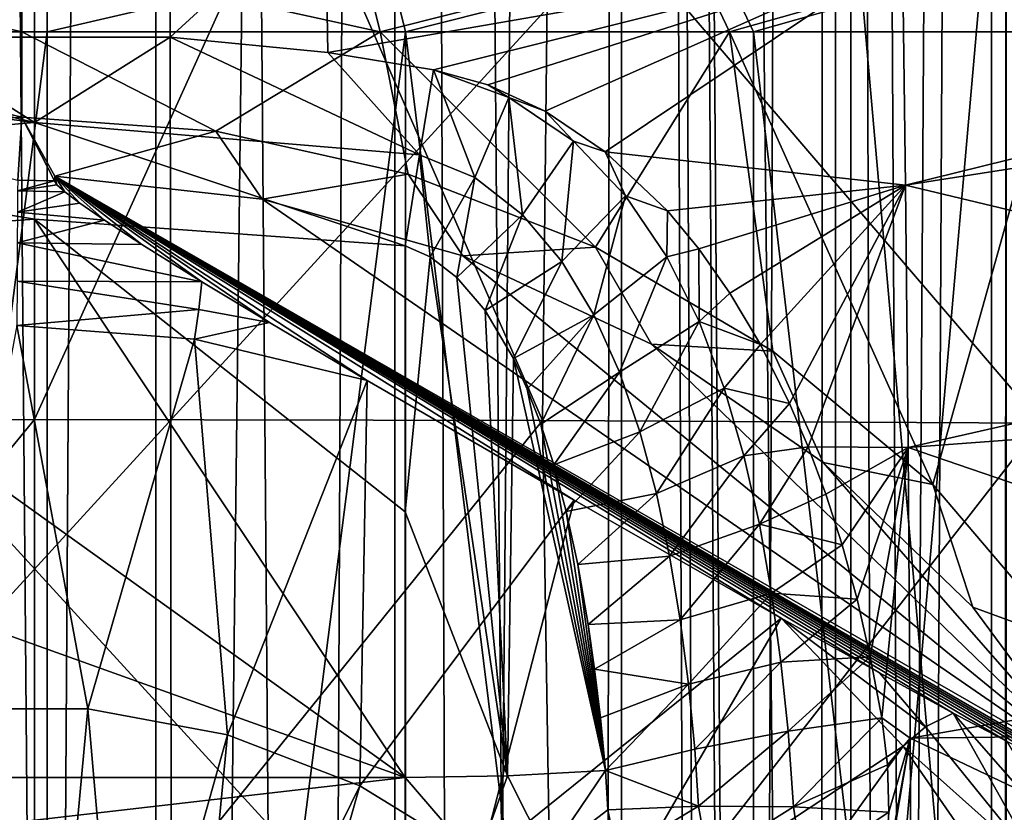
# Model space of a CAD drawing. Header units: metres. Extents: x -109 to 109, y -917 to 389.
# Tile 546 of 656: x 0 to 10, y -238 to -230. Entities that reach past the tile are written whole.
import ezdxf

# ---------------------------------------------------------------- set-up
doc = ezdxf.new("R2010")
doc.units = ezdxf.units.M
doc.layers.add('solid_24503124_XXX_01_SW0001', color=7, linetype='CONTINUOUS')
doc.layers.add('solid_24503124_XXX_01_SW0001_01', color=7, linetype='CONTINUOUS')

msp = doc.modelspace()

# ---------------------------------------------------------------- linework, layer by layer
at = {"layer": 'solid_24503124_XXX_01_SW0001'}
for points in [[(0, -284, -13), (-1.408182, -284.076508, -12.923507), (-1.199514, -103, -12.944537)], [(1.199402, -390, 12.944548), (1.199402, -103, 12.944548), (-1.199402, -103, 12.944548)], [(-1.199402, -390, 12.944548), (1.199402, -390, 12.944548), (-1.199402, -103, 12.944548)], [(7.909236, -226.742645, -47.863358), (-8.059377, -226.742645, -47.921833), (-8.059377, -244.208359, -47.921833)], [(7.909236, -244.208359, -47.863358), (7.909236, -226.742645, -47.863358), (-8.059377, -244.208359, -47.921833)], [(-5.015355, -233.928253, -444.325897), (0.000022, -228.274536, -443.526184), (0, -233.91893, -444.654968)], [(2.869444, -228.743362, -434.662476), (-2.852305, -228.742401, -434.662506), (-2.878169, -230.294617, -435.731415)], [(-1.340594, -230.144775, -435.690002), (2.869444, -228.743362, -434.662476), (-2.878169, -230.294617, -435.731415)], [(-3.471076, -229.316055, -379.13562), (-3.662928, -230.092514, -379.064331), (-0.125925, -230.092514, -378.750366)], [(-3.471076, -229.316055, -379.13562), (-0.125925, -230.092514, -378.750366), (-0.125326, -229.316055, -378.8526)], [(0.125326, -229.316055, -421.6474), (0.125925, -230.092514, -421.749634), (-3.414513, -230.092514, -421.477142)], [(-3.223509, -229.316055, -421.403564), (0.125326, -229.316055, -421.6474), (-3.414513, -230.092514, -421.477142)], [(-0.125925, -230.933716, -378.750366), (-0.125925, -230.092514, -378.750366), (-3.662928, -230.092514, -379.064331)], [(-2.042539, -231.073563, -378.847229), (-0.125925, -230.933716, -378.750366), (-3.662928, -230.092514, -379.064331)], [(-3.414513, -230.092514, -421.477142), (0.125925, -230.092514, -421.749634), (-3.414141, -257.792542, -421.477203)], [(0.125925, -230.092514, -421.749634), (0.125925, -257.792511, -421.749634), (-3.414141, -257.792542, -421.477203)], [(1.791758, -231.073578, -378.824799), (-0.125925, -230.092514, -378.750366), (-0.125925, -230.933716, -378.750366)], [(-0.000001, -230.986374, -436.129517), (-1.340594, -230.144775, -435.690002), (-2.878169, -230.294617, -435.731415)], [(-0.000001, -230.986374, -436.129517), (1.340615, -230.144775, -435.690002), (-1.340594, -230.144775, -435.690002)], [(-0.000001, -230.986374, -436.129517), (-2.878169, -230.294617, -435.731415), (-3.93957, -230.466797, -435.778015)], [(-3.93957, -230.466797, -435.778015), (-3.801843, -231.307724, -436.196014), (-0.000001, -230.986374, -436.129517)], [(-0.163398, -231.55806, -372.685852), (-0.125925, -230.933716, -378.750366), (-2.042539, -231.073563, -378.847229)], [(-0.163398, -231.55806, -372.685852), (0.19681, -231.563156, -372.684265), (-0.125925, -230.933716, -378.750366)], [(0.199471, -231.516388, -373.13855), (1.791758, -231.073578, -378.824799), (-0.125925, -230.933716, -378.750366)], [(0.19681, -231.563156, -372.684265), (0.199471, -231.516388, -373.13855), (-0.125925, -230.933716, -378.750366)], [(-0.166095, -231.661942, -372.223938), (0.19681, -231.563156, -372.684265), (-0.163398, -231.55806, -372.685852)], [(-0.168555, -231.87149, -371.799408), (0.300275, -231.673035, -372.215149), (-0.166095, -231.661942, -372.223938)], [(3.660254, -237.453827, -437.370544), (0.000156, -231.940323, -436.397552), (-3.659962, -232.204224, -436.444122)], [(-0.170642, -232.174973, -371.436005), (0.690864, -231.951752, -371.723846), (-0.168555, -231.87149, -371.799408)], [(3.660254, -237.453827, -437.370544), (-3.659962, -232.204224, -436.444122), (-3.660272, -234.829041, -436.907349)], [(-0.172239, -232.555359, -371.154144), (1.653272, -232.560898, -371.242828), (-0.170642, -232.174973, -371.436005)], [(1.623365, -232.834442, -371.085449), (-0.172239, -232.555359, -371.154144), (-0.173255, -232.991348, -370.969574)], [(1.623365, -232.834442, -371.085449), (1.653272, -232.560898, -371.242828), (-0.172239, -232.555359, -371.154144)], [(-0.877941, -236.774246, -370.147186), (0.525264, -236.774246, -370.138947), (-0.173255, -232.991348, -370.969574)], [(0.525264, -236.774246, -370.138947), (1.5786, -233.127579, -370.973358), (-0.173255, -232.991348, -370.969574)], [(0, -233.91893, -444.654968), (0.000005, -240.144455, -445.160309), (-5.115974, -240.156967, -444.823639)], [(-5.015355, -233.928253, -444.325897), (0, -233.91893, -444.654968), (-5.115974, -240.156967, -444.823639)], [(0.174987, -240.587997, -369.795471), (0.525264, -236.774246, -370.138947), (-0.877941, -236.774246, -370.147186)], [(0.174987, -240.587997, -369.795471), (-0.877941, -236.774246, -370.147186), (-0.531712, -240.587997, -369.799622)], [(-3.660254, -238.295654, -437.596222), (3.660254, -237.453827, -437.370544), (-3.660254, -237.453827, -437.370544)], [(3.660254, -238.295654, -437.596222), (3.660254, -237.453827, -437.370544), (-3.660254, -238.295654, -437.596222)]]:
    msp.add_3dface(points, dxfattribs=at)
at = {"layer": 'solid_24503124_XXX_01_SW0001_01'}
for points in [[(0, -284, -13), (-1.199514, -103, -12.944537), (1.199602, -103, -12.94453)], [(1.399285, -284.075531, -12.924473), (0, -284, -13), (1.199602, -103, -12.94453)], [(3.557692, -390, 12.503706), (3.557692, -103, 12.503706), (1.199402, -103, 12.944548)], [(1.199402, -390, 12.944548), (3.557692, -390, 12.503706), (1.199402, -103, 12.944548)], [(1.399285, -284.075531, -12.924473), (1.199602, -103, -12.94453), (3.55756, -103, -12.503744)], [(2.808558, -284.307007, -12.69299), (1.399285, -284.075531, -12.924473), (3.55756, -103, -12.503744)], [(4.21655, -284.70282, -12.297183), (2.808558, -284.307007, -12.69299), (3.55756, -103, -12.503744)], [(4.21655, -284.70282, -12.297183), (3.55756, -103, -12.503744), (5.794662, -103, -11.637088)], [(5.794521, -390, 11.637158), (5.794521, -103, 11.637158), (3.557692, -103, 12.503706)], [(3.557692, -390, 12.503706), (5.794521, -390, 11.637158), (3.557692, -103, 12.503706)], [(5.6197, -285.277405, -11.722584), (4.21655, -284.70282, -12.297183), (5.794662, -103, -11.637088)], [(7.048532, -286.332458, -10.923286), (5.6197, -285.277405, -11.722584), (5.794662, -103, -11.637088)], [(7.754774, -280.148346, 10.433766), (7.834294, -103, 10.374181), (5.794521, -103, 11.637158)], [(6.604911, -285.000854, 11.197104), (5.794521, -103, 11.637158), (5.794521, -390, 11.637158)], [(7.085394, -281.918243, 10.899412), (7.754774, -280.148346, 10.433766), (5.794521, -103, 11.637158)], [(6.719048, -283.506927, 11.128989), (7.085394, -281.918243, 10.899412), (5.794521, -103, 11.637158)], [(6.604911, -285.000854, 11.197104), (6.719048, -283.506927, 11.128989), (5.794521, -103, 11.637158)], [(7.048532, -286.332458, -10.923286), (5.794662, -103, -11.637088), (7.834182, -103, -10.374267)], [(8.403661, -287.724091, -9.918592), (7.048532, -286.332458, -10.923286), (7.834182, -103, -10.374267)], [(7.754774, -280.148346, 10.433766), (8.712723, -278.270996, 9.648236), (7.834294, -103, 10.374181)], [(8.403661, -287.724091, -9.918592), (7.834182, -103, -10.374267), (9.607136, -103, -8.758019)], [(8.712723, -278.270996, 9.648236), (9.607066, -103, 8.758096), (7.834294, -103, 10.374181)], [(9.576633, -289.418182, -8.791365), (8.403661, -287.724091, -9.918592), (9.607136, -103, -8.758019)], [(8.712723, -278.270996, 9.648236), (9.803551, -276.489044, 8.537586), (9.607066, -103, 8.758096)], [(-7.909236, -226.742645, -88.921555), (8.059377, -226.742645, -88.863083), (8.059377, -244.208359, -88.863083)], [(-7.909236, -244.208359, -88.921555), (-7.909236, -226.742645, -88.921555), (8.059377, -244.208359, -88.863083)], [(9.447036, -244.208359, -48.524052), (7.909236, -226.742645, -47.863358), (7.909236, -244.208359, -47.863358)], [(9.447036, -244.208359, -48.524052), (9.447036, -226.742645, -48.524052), (7.909236, -226.742645, -47.863358)], [(9.592296, -226.742645, -88.191139), (8.059377, -244.208359, -88.863083), (8.059377, -226.742645, -88.863083)], [(9.592296, -244.208359, -88.191139), (8.059377, -244.208359, -88.863083), (9.592296, -226.742645, -88.191139)], [(9.447036, -244.208359, -48.524052), (10.930157, -244.208359, -49.299744), (9.447036, -226.742645, -48.524052)], [(10.930157, -244.208359, -49.299744), (10.930157, -226.742645, -49.299744), (9.447036, -226.742645, -48.524052)], [(14.146745, -230.238113, -434.080078), (14.130189, -227.949539, -432.566254), (8.571427, -229.308884, -434.551697)], [(-5.015355, -233.928253, -444.325897), (-2.551049, -228.276276, -443.441437), (0.000022, -228.274536, -443.526184)], [(0, -233.91893, -444.654968), (0.000022, -228.274536, -443.526184), (2.55109, -228.276276, -443.441437)], [(0, -233.91893, -444.654968), (2.55109, -228.276276, -443.441437), (5.015355, -233.928253, -444.325897)], [(5.015355, -233.928253, -444.325897), (2.55109, -228.276276, -443.441437), (5.079356, -228.281418, -443.188629)], [(5.015355, -233.928253, -444.325897), (5.079356, -228.281418, -443.188629), (9.939541, -233.956207, -443.338623)], [(9.939541, -233.956207, -443.338623), (5.079356, -228.281418, -443.188629), (9.987742, -228.30162, -442.196075)], [(-1.340594, -230.144775, -435.690002), (1.340615, -230.144775, -435.690002), (2.869444, -228.743362, -434.662476)], [(1.340615, -230.144775, -435.690002), (2.895291, -230.296936, -435.732025), (2.869444, -228.743362, -434.662476)], [(8.571427, -229.308884, -434.551697), (2.869444, -228.743362, -434.662476), (2.895291, -230.296936, -435.732025)], [(-0.125326, -229.316055, -378.8526), (-0.125925, -230.092514, -378.750366), (3.414513, -230.092514, -379.022858)], [(3.223509, -229.316055, -379.096436), (-0.125326, -229.316055, -378.8526), (3.414513, -230.092514, -379.022858)], [(0.125326, -229.316055, -421.6474), (3.471076, -229.316055, -421.36438), (0.125925, -230.092514, -421.749634)], [(3.471076, -229.316055, -421.36438), (3.662928, -230.092514, -421.435669), (0.125925, -230.092514, -421.749634)], [(3.939571, -230.466812, -435.778015), (8.571427, -229.308884, -434.551697), (2.895291, -230.296936, -435.732025)], [(6.492971, -229.316055, -379.861115), (3.223509, -229.316055, -379.096436), (3.414513, -230.092514, -379.022858)], [(6.492971, -229.316055, -379.861115), (3.414513, -230.092514, -379.022858), (6.861813, -230.092514, -379.87439)], [(3.471076, -229.316055, -421.36438), (6.731356, -229.316055, -420.561432), (3.662928, -230.092514, -421.435669)], [(6.731356, -229.316055, -420.561432), (7.100017, -230.092514, -420.543823), (3.662928, -230.092514, -421.435669)], [(3.939571, -230.466812, -435.778015), (4.475121, -230.614319, -435.829834), (8.571427, -229.308884, -434.551697)], [(4.475121, -230.614319, -435.829834), (5.041722, -230.874741, -435.938293), (8.571427, -229.308884, -434.551697)], [(5.041722, -230.874741, -435.938293), (5.635443, -231.276642, -436.112244), (8.571427, -229.308884, -434.551697)], [(5.635443, -231.276642, -436.112244), (8.59912, -231.607254, -435.926178), (8.571427, -229.308884, -434.551697)], [(9.602554, -229.316055, -381.127869), (6.492971, -229.316055, -379.861115), (6.861813, -230.092514, -379.87439)], [(6.731356, -229.316055, -420.561432), (9.825888, -229.316055, -419.258331), (7.100017, -230.092514, -420.543823)], [(9.602554, -229.316055, -381.127869), (6.861813, -230.092514, -379.87439), (10.121941, -230.092514, -381.281708)], [(9.825888, -229.316055, -419.258331), (10.343436, -230.092514, -419.098419), (7.100017, -230.092514, -420.543823)], [(14.146745, -230.238113, -434.080078), (8.571427, -229.308884, -434.551697), (8.59912, -231.607254, -435.926178)], [(3.414513, -230.092514, -379.022858), (-0.125925, -230.092514, -378.750366), (1.791758, -231.073578, -378.824799)], [(3.662928, -230.092514, -421.435669), (0.125925, -257.792511, -421.749634), (0.125925, -230.092514, -421.749634)], [(3.662557, -257.792542, -421.43573), (0.125925, -257.792511, -421.749634), (3.662928, -230.092514, -421.435669)], [(3.414513, -230.092514, -379.022858), (1.791758, -231.073578, -378.824799), (3.690233, -231.497925, -379.069061)], [(3.414513, -230.092514, -379.022858), (3.690233, -231.497925, -379.069061), (5.540047, -232.218414, -379.476044)], [(6.861813, -230.092514, -379.87439), (3.414513, -230.092514, -379.022858), (5.540047, -232.218414, -379.476044)], [(7.099666, -257.792542, -420.543945), (3.662557, -257.792542, -421.43573), (3.662928, -230.092514, -421.435669)], [(7.099666, -257.792542, -420.543945), (3.662928, -230.092514, -421.435669), (7.100017, -230.092514, -420.543823)], [(6.861813, -230.092514, -379.87439), (5.540047, -232.218414, -379.476044), (7.290776, -233.243515, -380.023926)], [(6.861813, -230.092514, -379.87439), (7.290776, -233.243515, -380.023926), (8.868834, -234.559509, -380.664459)], [(10.121941, -230.092514, -381.281708), (6.861813, -230.092514, -379.87439), (8.868834, -234.559509, -380.664459)], [(10.343186, -257.792542, -419.098572), (7.099666, -257.792542, -420.543945), (7.100017, -230.092514, -420.543823)], [(10.343186, -257.792542, -419.098572), (7.100017, -230.092514, -420.543823), (10.343436, -230.092514, -419.098419)], [(10.121941, -230.092514, -381.281708), (8.868834, -234.559509, -380.664459), (10.189143, -236.109314, -381.317719)], [(-0.000001, -230.986374, -436.129517), (3.801841, -231.307709, -436.196014), (1.340615, -230.144775, -435.690002)], [(3.801841, -231.307709, -436.196014), (2.895291, -230.296936, -435.732025), (1.340615, -230.144775, -435.690002)], [(14.150718, -230.738098, -434.359955), (14.146745, -230.238113, -434.080078), (8.59912, -231.607254, -435.926178)], [(3.939571, -230.466812, -435.778015), (2.895291, -230.296936, -435.732025), (3.801841, -231.307709, -436.196014)], [(3.939571, -230.466812, -435.778015), (3.801841, -231.307709, -436.196014), (4.34611, -231.531479, -436.271667)], [(4.68284, -230.739563, -435.888306), (4.475121, -230.614319, -435.829834), (3.939571, -230.466812, -435.778015)], [(4.68284, -230.739563, -435.888306), (3.939571, -230.466812, -435.778015), (4.34611, -231.531479, -436.271667)], [(4.68284, -230.739563, -435.888306), (5.041722, -230.874741, -435.938293), (4.475121, -230.614319, -435.829834)], [(4.68284, -230.739563, -435.888306), (4.34611, -231.531479, -436.271667), (4.818175, -231.897629, -436.411316)], [(5.320269, -231.171722, -436.082001), (5.041722, -230.874741, -435.938293), (4.68284, -230.739563, -435.888306)], [(5.320269, -231.171722, -436.082001), (4.68284, -230.739563, -435.888306), (4.818175, -231.897629, -436.411316)], [(14.168663, -232.940048, -435.419434), (14.150718, -230.738098, -434.359955), (8.59912, -231.607254, -435.926178)], [(5.320269, -231.171722, -436.082001), (5.635443, -231.276642, -436.112244), (5.041722, -230.874741, -435.938293)], [(-0.000001, -230.986374, -436.129517), (-3.801843, -231.307724, -436.196014), (0.000156, -231.940323, -436.397552)], [(-0.000001, -230.986374, -436.129517), (0.000156, -231.940323, -436.397552), (3.659968, -232.204224, -436.444122)], [(-0.000001, -230.986374, -436.129517), (3.659968, -232.204224, -436.444122), (3.801841, -231.307709, -436.196014)], [(0.199471, -231.516388, -373.13855), (2.246747, -231.743683, -373.149963), (1.791758, -231.073578, -378.824799)], [(2.246747, -231.743683, -373.149963), (3.690233, -231.497925, -379.069061), (1.791758, -231.073578, -378.824799)], [(5.320269, -231.171722, -436.082001), (4.818175, -231.897629, -436.411316), (5.207824, -232.360931, -436.587738)], [(5.836123, -231.711136, -436.322296), (5.320269, -231.171722, -436.082001), (5.207824, -232.360931, -436.587738)], [(5.836123, -231.711136, -436.322296), (5.635443, -231.276642, -436.112244), (5.320269, -231.171722, -436.082001)], [(-3.801843, -231.307724, -436.196014), (-3.659962, -232.204224, -436.444122), (0.000156, -231.940323, -436.397552)], [(3.801841, -231.307709, -436.196014), (3.659968, -232.204224, -436.444122), (3.905511, -232.314072, -436.469635)], [(4.34611, -231.531479, -436.271667), (3.801841, -231.307709, -436.196014), (3.905511, -232.314072, -436.469635)], [(5.635443, -231.276642, -436.112244), (6.248678, -231.859512, -436.360596), (8.59912, -231.607254, -435.926178)], [(5.836123, -231.711136, -436.322296), (6.248678, -231.859512, -436.360596), (5.635443, -231.276642, -436.112244)], [(0.220914, -231.601929, -372.451141), (0.199471, -231.516388, -373.13855), (0.19681, -231.563156, -372.684265)], [(0.199471, -231.516388, -373.13855), (3.286252, -233.532959, -371.005066), (5.32886, -234.716232, -371.014587)], [(2.319375, -232.962692, -371.096069), (3.286252, -233.532959, -371.005066), (0.199471, -231.516388, -373.13855)], [(0.199471, -231.516388, -373.13855), (5.32886, -234.716232, -371.014587), (7.372631, -235.879059, -371.222656)], [(8.341609, -236.420212, -371.41684), (0.199471, -231.516388, -373.13855), (7.372631, -235.879059, -371.222656)], [(0.199471, -231.516388, -373.13855), (10.483677, -237.469116, -373.232025), (10.486338, -237.422348, -373.68631)], [(10.45682, -237.478638, -372.996155), (10.483677, -237.469116, -373.232025), (0.199471, -231.516388, -373.13855)], [(0.199471, -231.516388, -373.13855), (10.486338, -237.422348, -373.68631), (2.246747, -231.743683, -373.149963)], [(10.374628, -237.456985, -372.751556), (10.45682, -237.478638, -372.996155), (0.199471, -231.516388, -373.13855)], [(10.223419, -237.396805, -372.493134), (10.374628, -237.456985, -372.751556), (0.199471, -231.516388, -373.13855)], [(9.978045, -237.283752, -372.218353), (10.223419, -237.396805, -372.493134), (0.199471, -231.516388, -373.13855)], [(9.604446, -237.097397, -371.933899), (9.978045, -237.283752, -372.218353), (0.199471, -231.516388, -373.13855)], [(9.070022, -236.816742, -371.659332), (9.604446, -237.097397, -371.933899), (0.199471, -231.516388, -373.13855)], [(8.341609, -236.420212, -371.41684), (9.070022, -236.816742, -371.659332), (0.199471, -231.516388, -373.13855)], [(1.653272, -232.560898, -371.242828), (2.319375, -232.962692, -371.096069), (0.199471, -231.516388, -373.13855)], [(1.061474, -232.192657, -371.478943), (1.653272, -232.560898, -371.242828), (0.199471, -231.516388, -373.13855)], [(0.690864, -231.951752, -371.723846), (1.061474, -232.192657, -371.478943), (0.199471, -231.516388, -373.13855)], [(0.44855, -231.78479, -371.972687), (0.690864, -231.951752, -371.723846), (0.199471, -231.516388, -373.13855)], [(0.300275, -231.673035, -372.215149), (0.44855, -231.78479, -371.972687), (0.199471, -231.516388, -373.13855)], [(0.220914, -231.601929, -372.451141), (0.300275, -231.673035, -372.215149), (0.199471, -231.516388, -373.13855)], [(2.246747, -231.743683, -373.149963), (4.228803, -232.302292, -373.195862), (3.690233, -231.497925, -379.069061)], [(4.228803, -232.302292, -373.195862), (5.540047, -232.218414, -379.476044), (3.690233, -231.497925, -379.069061)], [(4.34611, -231.531479, -436.271667), (3.905511, -232.314072, -436.469635), (4.170255, -232.518112, -436.526001)], [(4.818175, -231.897629, -436.411316), (4.34611, -231.531479, -436.271667), (4.170255, -232.518112, -436.526001)], [(-0.166095, -231.661942, -372.223938), (0.220914, -231.601929, -372.451141), (0.19681, -231.563156, -372.684265)], [(-0.166095, -231.661942, -372.223938), (0.300275, -231.673035, -372.215149), (0.220914, -231.601929, -372.451141)], [(6.248678, -231.859512, -436.360596), (6.558755, -232.234482, -436.514832), (8.59912, -231.607254, -435.926178)], [(6.558755, -232.234482, -436.514832), (6.866495, -232.672714, -436.68866), (8.59912, -231.607254, -435.926178)], [(6.866495, -232.672714, -436.68866), (7.167092, -233.179611, -436.88092), (8.59912, -231.607254, -435.926178)], [(7.167092, -233.179611, -436.88092), (7.455718, -233.760147, -437.089539), (8.59912, -231.607254, -435.926178)], [(7.455718, -233.760147, -437.089539), (7.63863, -234.190231, -437.236298), (8.59912, -231.607254, -435.926178)], [(7.63863, -234.190231, -437.236298), (8.624783, -234.194199, -437.091187), (8.59912, -231.607254, -435.926178)], [(14.168663, -232.940048, -435.419434), (8.59912, -231.607254, -435.926178), (8.624783, -234.194199, -437.091187)], [(-0.168555, -231.87149, -371.799408), (0.44855, -231.78479, -371.972687), (0.300275, -231.673035, -372.215149)], [(2.246747, -231.743683, -373.149963), (10.486338, -237.422348, -373.68631), (4.228803, -232.302292, -373.195862)], [(5.836123, -231.711136, -436.322296), (5.207824, -232.360931, -436.587738), (5.522498, -232.886337, -436.780487)], [(6.242888, -232.313553, -436.579254), (5.836123, -231.711136, -436.322296), (5.522498, -232.886337, -436.780487)], [(6.242888, -232.313553, -436.579254), (6.248678, -231.859512, -436.360596), (5.836123, -231.711136, -436.322296)], [(-0.168555, -231.87149, -371.799408), (0.690864, -231.951752, -371.723846), (0.44855, -231.78479, -371.972687)], [(0.000156, -231.940323, -436.397552), (3.660254, -237.453827, -437.370544), (3.660272, -234.829041, -436.907349)], [(3.660272, -234.829041, -436.907349), (3.659968, -232.204224, -436.444122), (0.000156, -231.940323, -436.397552)], [(4.818175, -231.897629, -436.411316), (4.170255, -232.518112, -436.526001), (4.44887, -232.84491, -436.620758)], [(5.207824, -232.360931, -436.587738), (4.818175, -231.897629, -436.411316), (4.44887, -232.84491, -436.620758)], [(6.242888, -232.313553, -436.579254), (6.558755, -232.234482, -436.514832), (6.248678, -231.859512, -436.360596)], [(-0.170642, -232.174973, -371.436005), (1.061474, -232.192657, -371.478943), (0.690864, -231.951752, -371.723846)], [(-0.170642, -232.174973, -371.436005), (1.653272, -232.560898, -371.242828), (1.061474, -232.192657, -371.478943)], [(3.905511, -232.314072, -436.469635), (3.659968, -232.204224, -436.444122), (3.660272, -234.829041, -436.907349)], [(4.228803, -232.302292, -373.195862), (6.092106, -233.17717, -373.275024), (5.540047, -232.218414, -379.476044)], [(6.092106, -233.17717, -373.275024), (7.290776, -233.243515, -380.023926), (5.540047, -232.218414, -379.476044)], [(6.56093, -232.95166, -436.835571), (6.558755, -232.234482, -436.514832), (6.242888, -232.313553, -436.579254)], [(6.56093, -232.95166, -436.835571), (6.866495, -232.672714, -436.68866), (6.558755, -232.234482, -436.514832)], [(4.669142, -237.435959, -437.471802), (3.905511, -232.314072, -436.469635), (3.660272, -234.829041, -436.907349)], [(4.669142, -237.435959, -437.471802), (4.170255, -232.518112, -436.526001), (3.905511, -232.314072, -436.469635)], [(4.228803, -232.302292, -373.195862), (10.486338, -237.422348, -373.68631), (6.092106, -233.17717, -373.275024)], [(6.242888, -232.313553, -436.579254), (5.522498, -232.886337, -436.780487), (5.774883, -233.451263, -436.977142)], [(6.56093, -232.95166, -436.835571), (6.242888, -232.313553, -436.579254), (5.774883, -233.451263, -436.977142)], [(5.207824, -232.360931, -436.587738), (4.44887, -232.84491, -436.620758), (4.728628, -233.318344, -436.757996)], [(5.522498, -232.886337, -436.780487), (5.207824, -232.360931, -436.587738), (4.728628, -233.318344, -436.757996)], [(4.669142, -237.435959, -437.471802), (4.44887, -232.84491, -436.620758), (4.170255, -232.518112, -436.526001)], [(1.623365, -232.834442, -371.085449), (2.319375, -232.962692, -371.096069), (1.653272, -232.560898, -371.242828)], [(6.56093, -232.95166, -436.835571), (7.167092, -233.179611, -436.88092), (6.866495, -232.672714, -436.68866)], [(1.623365, -232.834442, -371.085449), (-0.173255, -232.991348, -370.969574), (1.5786, -233.127579, -370.973358)], [(1.623365, -232.834442, -371.085449), (1.5786, -233.127579, -370.973358), (2.319375, -232.962692, -371.096069)], [(4.669142, -237.435959, -437.471802), (4.728628, -233.318344, -436.757996), (4.44887, -232.84491, -436.620758)], [(5.522498, -232.886337, -436.780487), (4.728628, -233.318344, -436.757996), (4.865688, -233.618591, -436.843475)], [(5.522498, -232.886337, -436.780487), (4.865688, -233.618591, -436.843475), (4.999094, -233.966629, -436.940552)], [(5.774883, -233.451263, -436.977142), (5.522498, -232.886337, -436.780487), (4.999094, -233.966629, -436.940552)], [(2.319375, -232.962692, -371.096069), (1.5786, -233.127579, -370.973358), (3.286252, -233.532959, -371.005066)], [(6.56093, -232.95166, -436.835571), (5.774883, -233.451263, -436.977142), (5.977225, -234.041718, -437.170837)], [(6.809569, -233.609451, -437.082367), (6.56093, -232.95166, -436.835571), (5.977225, -234.041718, -437.170837)], [(6.809569, -233.609451, -437.082367), (7.167092, -233.179611, -436.88092), (6.56093, -232.95166, -436.835571)], [(14.175466, -233.782669, -435.759399), (14.168663, -232.940048, -435.419434), (8.624783, -234.194199, -437.091187)], [(0.525264, -236.774246, -370.138947), (1.904731, -237.030731, -370.157288), (1.5786, -233.127579, -370.973358)], [(1.904731, -237.030731, -370.157288), (3.286252, -233.532959, -371.005066), (1.5786, -233.127579, -370.973358)], [(6.092106, -233.17717, -373.275024), (7.785858, -234.344498, -373.385254), (7.290776, -233.243515, -380.023926)], [(6.092106, -233.17717, -373.275024), (10.486338, -237.422348, -373.68631), (7.785858, -234.344498, -373.385254)], [(6.809569, -233.609451, -437.082367), (7.455718, -233.760147, -437.089539), (7.167092, -233.179611, -436.88092)], [(7.785858, -234.344498, -373.385254), (8.868834, -234.559509, -380.664459), (7.290776, -233.243515, -380.023926)], [(4.669142, -237.435959, -437.471802), (5.636524, -237.383347, -437.771515), (4.728628, -233.318344, -436.757996)], [(5.636524, -237.383347, -437.771515), (4.865688, -233.618591, -436.843475), (4.728628, -233.318344, -436.757996)], [(5.774883, -233.451263, -436.977142), (4.999094, -233.966629, -436.940552), (5.127585, -234.367218, -437.049408)], [(5.977225, -234.041718, -437.170837), (5.774883, -233.451263, -436.977142), (5.127585, -234.367218, -437.049408)], [(1.904731, -237.030731, -370.157288), (3.213485, -237.534973, -370.201538), (3.286252, -233.532959, -371.005066)], [(3.213485, -237.534973, -370.201538), (5.32886, -234.716232, -371.014587), (3.286252, -233.532959, -371.005066)], [(5.636524, -237.383347, -437.771515), (4.999094, -233.966629, -436.940552), (4.865688, -233.618591, -436.843475)], [(6.809569, -233.609451, -437.082367), (5.977225, -234.041718, -437.170837), (6.139704, -234.649246, -437.358093)], [(7.004601, -234.278198, -437.315735), (6.809569, -233.609451, -437.082367), (6.139704, -234.649246, -437.358093)], [(7.004601, -234.278198, -437.315735), (7.455718, -233.760147, -437.089539), (6.809569, -233.609451, -437.082367)], [(7.004601, -234.278198, -437.315735), (7.63863, -234.190231, -437.236298), (7.455718, -233.760147, -437.089539)], [(14.193015, -236.100784, -436.537048), (14.175466, -233.782669, -435.759399), (8.624783, -234.194199, -437.091187)], [(0, -233.91893, -444.654968), (5.015355, -233.928253, -444.325897), (0.000005, -240.144455, -445.160309)], [(5.015355, -233.928253, -444.325897), (5.115981, -240.156967, -444.823639), (0.000005, -240.144455, -445.160309)], [(5.636524, -237.383347, -437.771515), (5.127585, -234.367218, -437.049408), (4.999094, -233.966629, -436.940552)], [(5.015355, -233.928253, -444.325897), (9.939541, -233.956207, -443.338623), (5.115981, -240.156967, -444.823639)], [(9.939541, -233.956207, -443.338623), (10.075266, -240.193848, -443.831268), (5.115981, -240.156967, -444.823639)], [(5.977225, -234.041718, -437.170837), (5.127585, -234.367218, -437.049408), (5.24968, -234.825851, -437.170135)], [(6.139704, -234.649246, -437.358093), (5.977225, -234.041718, -437.170837), (5.24968, -234.825851, -437.170135)], [(7.157582, -234.953384, -437.534363), (7.63863, -234.190231, -437.236298), (7.004601, -234.278198, -437.315735)], [(7.157582, -234.953384, -437.534363), (7.811637, -234.655441, -437.387848), (7.63863, -234.190231, -437.236298)], [(7.63863, -234.190231, -437.236298), (7.811637, -234.655441, -437.387848), (8.624783, -234.194199, -437.091187)], [(7.811637, -234.655441, -437.387848), (7.973249, -235.156189, -437.542847), (8.624783, -234.194199, -437.091187)], [(7.973249, -235.156189, -437.542847), (8.120872, -235.691879, -437.699738), (8.624783, -234.194199, -437.091187)], [(8.120872, -235.691879, -437.699738), (8.252347, -236.260818, -437.856659), (8.624783, -234.194199, -437.091187)], [(8.252347, -236.260818, -437.856659), (8.366968, -236.863358, -438.012329), (8.624783, -234.194199, -437.091187)], [(8.366968, -236.863358, -438.012329), (8.646854, -237.065735, -438.0224), (8.624783, -234.194199, -437.091187)], [(14.193015, -236.100784, -436.537048), (8.624783, -234.194199, -437.091187), (8.646854, -237.065735, -438.0224)], [(5.636524, -237.383347, -437.771515), (5.24968, -234.825851, -437.170135), (5.127585, -234.367218, -437.049408)], [(7.004601, -234.278198, -437.315735), (6.139704, -234.649246, -437.358093), (6.269923, -235.268875, -437.537262)], [(7.157582, -234.953384, -437.534363), (7.004601, -234.278198, -437.315735), (6.269923, -235.268875, -437.537262)], [(7.785858, -234.344498, -373.385254), (9.263895, -235.772415, -373.523621), (8.868834, -234.559509, -380.664459)], [(7.785858, -234.344498, -373.385254), (10.486338, -237.422348, -373.68631), (9.263895, -235.772415, -373.523621)], [(9.263895, -235.772415, -373.523621), (10.189143, -236.109314, -381.317719), (8.868834, -234.559509, -380.664459)], [(6.139704, -234.649246, -437.358093), (5.24968, -234.825851, -437.170135), (5.363758, -235.348877, -437.302826)], [(6.269923, -235.268875, -437.537262), (6.139704, -234.649246, -437.358093), (5.363758, -235.348877, -437.302826)], [(7.157582, -234.953384, -437.534363), (7.973249, -235.156189, -437.542847), (7.811637, -234.655441, -437.387848)], [(3.213485, -237.534973, -370.201538), (4.406957, -238.269791, -370.270172), (5.32886, -234.716232, -371.014587)], [(4.406957, -238.269791, -370.270172), (7.372631, -235.879059, -371.222656), (5.32886, -234.716232, -371.014587)], [(-3.660272, -234.829041, -436.907349), (-3.660254, -237.453827, -437.370544), (3.660254, -237.453827, -437.370544)], [(4.669142, -237.435959, -437.471802), (3.660272, -234.829041, -436.907349), (3.660254, -237.453827, -437.370544)], [(5.636524, -237.383347, -437.771515), (5.363758, -235.348877, -437.302826), (5.24968, -234.825851, -437.170135)], [(7.157582, -234.953384, -437.534363), (6.269923, -235.268875, -437.537262), (6.373806, -235.897171, -437.707672)], [(7.27736, -235.632278, -437.738129), (7.157582, -234.953384, -437.534363), (6.373806, -235.897171, -437.707672)], [(7.27736, -235.632278, -437.738129), (7.973249, -235.156189, -437.542847), (7.157582, -234.953384, -437.534363)], [(7.27736, -235.632278, -437.738129), (8.120872, -235.691879, -437.699738), (7.973249, -235.156189, -437.542847)], [(6.269923, -235.268875, -437.537262), (5.363758, -235.348877, -437.302826), (5.46792, -235.943604, -437.447449)], [(6.373806, -235.897171, -437.707672), (6.269923, -235.268875, -437.537262), (5.46792, -235.943604, -437.447449)], [(5.636524, -237.383347, -437.771515), (5.46792, -235.943604, -437.447449), (5.363758, -235.348877, -437.302826)], [(7.27736, -235.632278, -437.738129), (6.373806, -235.897171, -437.707672), (6.455632, -236.532089, -437.869171)], [(7.370159, -236.313629, -437.92746), (7.27736, -235.632278, -437.738129), (6.455632, -236.532089, -437.869171)], [(7.370159, -236.313629, -437.92746), (8.120872, -235.691879, -437.699738), (7.27736, -235.632278, -437.738129)], [(7.370159, -236.313629, -437.92746), (8.252347, -236.260818, -437.856659), (8.120872, -235.691879, -437.699738)], [(9.263895, -235.772415, -373.523621), (10.486338, -237.422348, -373.68631), (10.189143, -236.109314, -381.317719)], [(4.406957, -238.269791, -370.270172), (5.444506, -239.210175, -370.360931), (7.372631, -235.879059, -371.222656)], [(5.444506, -239.210175, -370.360931), (8.577806, -237.144562, -371.345886), (7.372631, -235.879059, -371.222656)], [(6.373806, -235.897171, -437.707672), (5.46792, -235.943604, -437.447449), (5.530715, -236.384186, -437.550415)], [(6.455632, -236.532089, -437.869171), (6.373806, -235.897171, -437.707672), (5.530715, -236.384186, -437.550415)], [(8.798447, -236.953125, -371.467041), (7.372631, -235.879059, -371.222656), (8.577806, -237.144562, -371.345886)], [(8.798447, -236.953125, -371.467041), (8.341609, -236.420212, -371.41684), (7.372631, -235.879059, -371.222656)], [(5.636524, -237.383347, -437.771515), (5.530715, -236.384186, -437.550415), (5.46792, -235.943604, -437.447449)], [(14.199157, -237.000381, -436.782959), (14.193015, -236.100784, -436.537048), (8.646854, -237.065735, -438.0224)], [(7.370159, -236.313629, -437.92746), (6.455632, -236.532089, -437.869171), (6.518695, -237.172028, -438.02179)], [(7.370159, -236.313629, -437.92746), (6.518695, -237.172028, -438.02179), (7.440699, -236.996567, -438.103027)], [(7.370159, -236.313629, -437.92746), (7.440699, -236.996567, -438.103027), (8.252347, -236.260818, -437.856659)], [(7.440699, -236.996567, -438.103027), (8.366968, -236.863358, -438.012329), (8.252347, -236.260818, -437.856659)], [(5.636524, -237.383347, -437.771515), (5.58708, -236.863541, -437.658508), (5.530715, -236.384186, -437.550415)], [(6.455632, -236.532089, -437.869171), (5.530715, -236.384186, -437.550415), (5.58708, -236.863541, -437.658508)], [(8.798447, -236.953125, -371.467041), (9.070022, -236.816742, -371.659332), (8.341609, -236.420212, -371.41684)], [(6.455632, -236.532089, -437.869171), (5.58708, -236.863541, -437.658508), (5.636524, -237.383347, -437.771515)], [(6.455632, -236.532089, -437.869171), (5.636524, -237.383347, -437.771515), (6.518695, -237.172028, -438.02179)], [(0.86973, -240.717178, -369.804718), (0.525264, -236.774246, -370.138947), (0.174987, -240.587997, -369.795471)], [(0.86973, -240.717178, -369.804718), (1.904731, -237.030731, -370.157288), (0.525264, -236.774246, -370.138947)], [(7.440699, -236.996567, -438.103027), (7.493386, -237.743607, -438.289734), (8.366968, -236.863358, -438.012329)], [(7.493386, -237.743607, -438.289734), (8.423091, -237.328476, -438.128052), (8.366968, -236.863358, -438.012329)], [(8.366968, -236.863358, -438.012329), (8.423091, -237.328476, -438.128052), (8.646854, -237.065735, -438.0224)], [(8.798447, -236.953125, -371.467041), (9.934008, -238.35553, -371.692078), (9.070022, -236.816742, -371.659332)], [(10.238428, -238.148926, -371.990051), (9.604446, -237.097397, -371.933899), (9.070022, -236.816742, -371.659332)], [(9.934008, -238.35553, -371.692078), (10.238428, -238.148926, -371.990051), (9.070022, -236.816742, -371.659332)], [(7.440699, -236.996567, -438.103027), (6.518695, -237.172028, -438.02179), (6.556866, -237.736191, -438.1633)], [(7.440699, -236.996567, -438.103027), (6.556866, -237.736191, -438.1633), (7.493386, -237.743607, -438.289734)], [(8.798447, -236.953125, -371.467041), (8.577806, -237.144562, -371.345886), (9.934008, -238.35553, -371.692078)], [(1.528859, -240.97113, -369.826996), (1.904731, -237.030731, -370.157288), (0.86973, -240.717178, -369.804718)], [(1.528859, -240.97113, -369.826996), (3.213485, -237.534973, -370.201538), (1.904731, -237.030731, -370.157288)], [(8.29777, -239.103104, -438.553772), (8.663775, -240.217896, -438.695526), (8.646854, -237.065735, -438.0224)], [(8.389855, -238.481522, -438.409088), (8.29777, -239.103104, -438.553772), (8.646854, -237.065735, -438.0224)], [(8.43403, -237.794342, -438.243256), (8.389855, -238.481522, -438.409088), (8.646854, -237.065735, -438.0224)], [(8.423091, -237.328476, -438.128052), (8.43403, -237.794342, -438.243256), (8.646854, -237.065735, -438.0224)], [(14.214342, -239.713135, -437.359772), (14.199157, -237.000381, -436.782959), (8.646854, -237.065735, -438.0224)], [(14.214342, -239.713135, -437.359772), (8.646854, -237.065735, -438.0224), (8.663775, -240.217896, -438.695526)], [(5.444506, -239.210175, -370.360931), (6.290797, -240.324097, -370.470642), (8.577806, -237.144562, -371.345886)], [(6.518695, -237.172028, -438.02179), (5.636524, -237.383347, -437.771515), (6.556866, -237.736191, -438.1633)], [(6.290797, -240.324097, -370.470642), (9.573615, -238.585266, -371.488373), (8.577806, -237.144562, -371.345886)], [(9.934008, -238.35553, -371.692078), (8.577806, -237.144562, -371.345886), (9.573615, -238.585266, -371.488373)], [(5.067118, -238.226303, -437.78595), (5.636524, -237.383347, -437.771515), (4.669142, -237.435959, -437.471802)], [(5.067118, -238.226303, -437.78595), (5.660751, -237.77243, -437.868652), (5.636524, -237.383347, -437.771515)], [(6.556866, -237.736191, -438.1633), (5.636524, -237.383347, -437.771515), (5.660751, -237.77243, -437.868652)], [(7.493386, -237.743607, -438.289734), (8.43403, -237.794342, -438.243256), (8.423091, -237.328476, -438.128052)], [(4.37106, -238.27829, -437.643951), (4.669142, -237.435959, -437.471802), (3.660254, -237.453827, -437.370544)], [(4.37106, -238.27829, -437.643951), (3.660254, -237.453827, -437.370544), (3.660254, -238.295654, -437.596222)], [(4.37106, -238.27829, -437.643951), (5.067118, -238.226303, -437.78595), (4.669142, -237.435959, -437.471802)], [(2.129929, -241.341202, -369.861572), (3.213485, -237.534973, -370.201538), (1.528859, -240.97113, -369.826996)], [(2.129929, -241.341202, -369.861572), (4.406957, -238.269791, -370.270172), (3.213485, -237.534973, -370.201538)], [(5.752913, -238.218781, -438.033691), (5.660751, -237.77243, -437.868652), (5.067118, -238.226303, -437.78595)], [(6.556866, -237.736191, -438.1633), (5.660751, -237.77243, -437.868652), (5.752913, -238.218781, -438.033691)], [(6.652494, -238.270752, -438.324432), (6.556866, -237.736191, -438.1633), (5.752913, -238.218781, -438.033691)], [(7.493386, -237.743607, -438.289734), (6.556866, -237.736191, -438.1633), (6.652494, -238.270752, -438.324432)], [(7.585904, -238.358841, -438.442963), (7.493386, -237.743607, -438.289734), (6.652494, -238.270752, -438.324432)], [(7.585904, -238.358841, -438.442963), (8.43403, -237.794342, -438.243256), (7.493386, -237.743607, -438.289734)], [(7.585904, -238.358841, -438.442963), (8.389855, -238.481522, -438.409088), (8.43403, -237.794342, -438.243256)]]:
    msp.add_3dface(points, dxfattribs=at)

doc.saveas('drawing.dxf')
